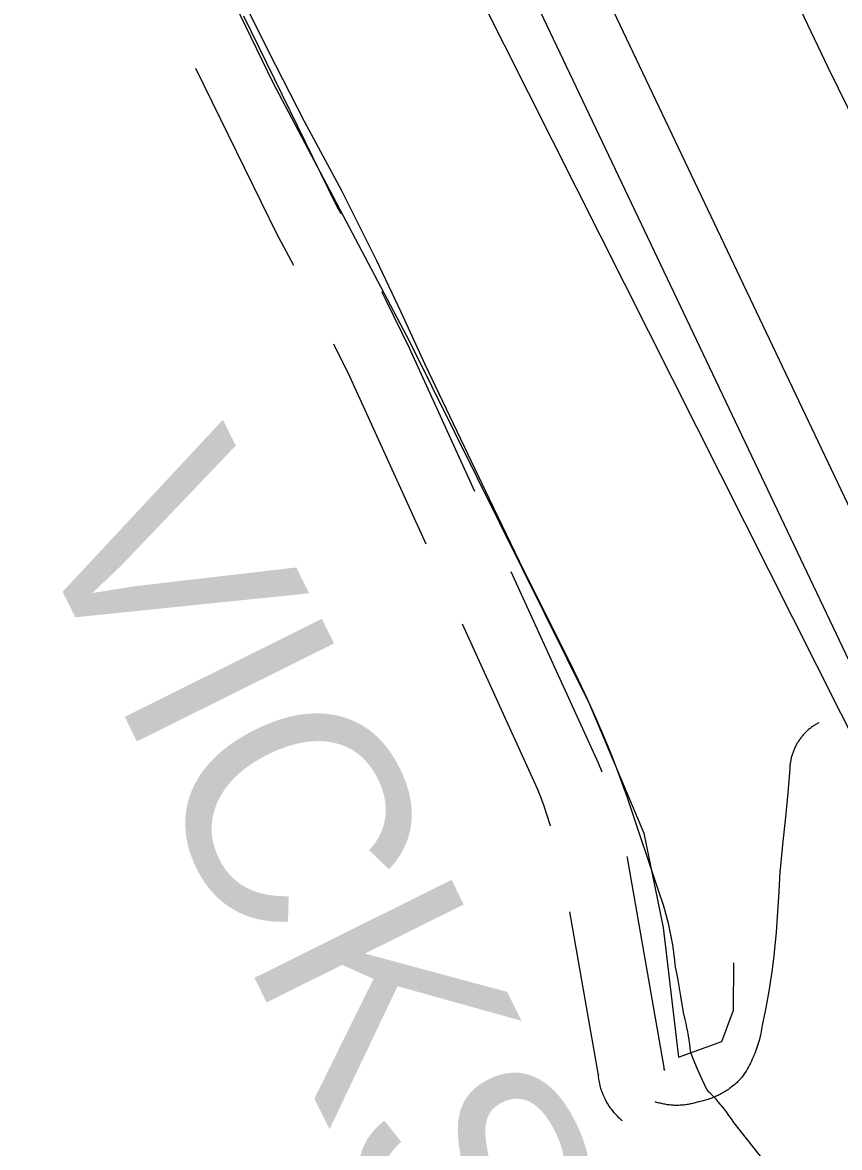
# Model space of a CAD drawing. Extents: x 3172231 to 3210228, y 940198 to 965780.
# Drawn here: x 3187926 to 3188297, y 948224 to 948735 of the extents above; entities that cross this region are included whole.
import ezdxf

# ---------------------------------------------------------------- set-up
doc = ezdxf.new("R2010")
doc.units = 0
for name, color, linetype in [('V-LEVE-TOET', 7, 'Continuous'), ('V-ROAD-CNTR', 7, 'Continuous'), ('V-SURV-LINE', 7, 'Continuous'), ('V-TOPO-BNDY', 7, 'Continuous'), ('V-TOPO-GNAM-IDEN', 7, 'Continuous'), ('V-TOPO-SHOR', 7, 'Continuous')]:
    doc.layers.add(name, color=color, linetype=linetype)

msp = doc.modelspace()

# ---------------------------------------------------------------- linework, layer by layer
at = {"layer": 'V-LEVE-TOET'}
for points in [[(3188241.747, 948244.78), (3188240.77, 948245.901), (3188239.773, 948247.005), (3188238.759, 948248.092), (3188237.729, 948249.161), (3188236.68, 948250.214), (3188236.602, 948250.292), (3188236.602, 948250.292), (3188234.466, 948254.9), (3188232.41, 948259.546), (3188230.434, 948264.226), (3188229.279, 948267.069), (3188229.279, 948267.069), (3188229.06, 948268.963), (3188228.812, 948270.858), (3188228.535, 948272.748), (3188228.23, 948274.636), (3188227.898, 948276.52), (3188227.538, 948278.398), (3188227.149, 948280.272), (3188226.733, 948282.14), (3188226.289, 948284.002), (3188226.178, 948284.448), (3188226.178, 948284.448), (3188224.826, 948292.638), (3188223.378, 948300.812), (3188222.258, 948306.759), (3188222.258, 948306.759), (3188222.029, 948309.071), (3188221.758, 948311.379), (3188221.447, 948313.681), (3188221.097, 948315.979), (3188220.706, 948318.271), (3188220.274, 948320.554), (3188219.805, 948322.83), (3188219.295, 948325.097), (3188218.744, 948327.356), (3188218.156, 948329.604), (3188217.527, 948331.841), (3188216.862, 948334.067), (3188216.155, 948336.283), (3188215.731, 948337.551), (3188215.731, 948337.551), (3188200.437, 948383.283), (3188200.437, 948383.283), (3188197.137, 948392.255), (3188193.68, 948401.17), (3188190.072, 948410.021), (3188186.31, 948418.811), (3188182.394, 948427.534), (3188178.329, 948436.186), (3188174.499, 948443.998), (3188174.499, 948443.998), (3188151.508, 948490.073), (3188137.889, 948518.297), (3188137.889, 948518.295), (3188108.461, 948579.796), (3188108.461, 948579.796), (3188097.793, 948603.266), (3188086.715, 948626.548), (3188075.236, 948649.633), (3188070.782, 948658.329), (3188070.782, 948658.329), (3188053.908, 948689.774), (3188037.586, 948721.506), (3188021.816, 948753.518)], [(3188277.763, 948743.354), (3188291.337, 948714.788), (3188305.407, 948686.462)], [(3188261.037, 948220.059), (3188248.878, 948235.267), (3188248.878, 948235.267), (3188248.057, 948236.506), (3188247.215, 948237.733), (3188246.351, 948238.944), (3188245.47, 948240.142), (3188244.567, 948241.323), (3188243.645, 948242.493), (3188242.705, 948243.644), (3188241.747, 948244.78)]]:
    msp.add_lwpolyline(points, dxfattribs=at)
at = {"layer": 'V-ROAD-CNTR'}
for points in [[(3188070.437, 948647.925), (3188068.73, 948651.127), (3188068.245, 948652.018), (3188026.294, 948737.651)], [(3188048.987, 948624.389), (3188042.318, 948636.899), (3188041.587, 948638.242), (3188004.503, 948713.941)], [(3188131.181, 948521.834), (3188101.526, 948586.913), (3188090.936, 948608.57), (3188088.946, 948612.467)], [(3188109.083, 948497.979), (3188074.396, 948574.101), (3188067.215, 948588.787)], [(3188188.987, 948394.334), (3188187.396, 948398.467), (3188147.767, 948485.435)], [(3188165.67, 948369.995), (3188165.497, 948370.559), (3188164.134, 948374.743), (3188162.695, 948378.907), (3188161.187, 948383.042), (3188159.722, 948386.849), (3188125.669, 948461.58)], [(3188287.507, 948416.886), (3188287.126, 948416.681), (3188286.746, 948416.47), (3188286.371, 948416.253), (3188286, 948416.03), (3188285.633, 948415.799), (3188285.269, 948415.563), (3188284.911, 948415.319), (3188284.556, 948415.07), (3188284.206, 948414.814), (3188283.86, 948414.551), (3188283.518, 948414.285), (3188283.182, 948414.011), (3188282.85, 948413.732), (3188282.525, 948413.445), (3188282.203, 948413.155), (3188281.886, 948412.858), (3188281.576, 948412.557), (3188281.269, 948412.249), (3188280.97, 948411.936), (3188280.675, 948411.619), (3188280.384, 948411.295), (3188280.102, 948410.967), (3188279.823, 948410.634), (3188279.553, 948410.296), (3188279.287, 948409.954), (3188279.027, 948409.608), (3188278.773, 948409.255), (3188278.525, 948408.899), (3188278.283, 948408.538), (3188278.05, 948408.174), (3188277.82, 948407.805), (3188277.599, 948407.433), (3188277.382, 948407.058), (3188277.173, 948406.677), (3188276.972, 948406.294), (3188276.776, 948405.907), (3188276.587, 948405.516), (3188276.405, 948405.122), (3188276.231, 948404.725), (3188276.063, 948404.324), (3188275.901, 948403.922), (3188275.748, 948403.517), (3188275.6, 948403.107), (3188275.461, 948402.698), (3188275.33, 948402.284), (3188275.203, 948401.868), (3188275.086, 948401.45), (3188274.976, 948401.031), (3188274.871, 948400.611), (3188274.777, 948400.187), (3188274.687, 948399.761), (3188274.607, 948399.335), (3188274.533, 948398.907), (3188274.468, 948398.479), (3188274.408, 948398.049), (3188274.357, 948397.616), (3188274.314, 948397.184), (3188274.277, 948396.752), (3188274.249, 948396.318), (3188274.238, 948396.099), (3188273.319, 948385.003), (3188272.305, 948373.931), (3188271.193, 948362.891), (3188269.983, 948351.883), (3188269.69, 948349.341), (3188269.69, 948349.341), (3188269.284, 948340.143), (3188268.735, 948330.944), (3188268.043, 948321.744), (3188267.208, 948312.545), (3188266.935, 948309.845), (3188266.935, 948309.845), (3188266.298, 948304.871), (3188265.579, 948299.913), (3188264.783, 948294.971), (3188263.908, 948290.047), (3188262.954, 948285.142), (3188261.922, 948280.26), (3188261.762, 948279.535), (3188261.762, 948279.535), (3188261.621, 948278.593), (3188261.465, 948277.653), (3188261.293, 948276.715), (3188261.105, 948275.781), (3188260.9, 948274.851), (3188260.681, 948273.925), (3188260.445, 948273.002), (3188260.193, 948272.084), (3188259.927, 948271.171), (3188259.644, 948270.262), (3188259.345, 948269.358), (3188259.032, 948268.461), (3188258.704, 948267.568), (3188258.36, 948266.682), (3188258, 948265.803), (3188257.627, 948264.929), (3188257.238, 948264.062), (3188256.835, 948263.202), (3188256.417, 948262.35), (3188255.983, 948261.506)], [(3188217.531, 948259.06), (3188217.384, 948259.184), (3188217.432, 948259.143), (3188217.338, 948259.229), (3188217.371, 948259.197), (3188217.375, 948259.193), (3188217.351, 948259.218), (3188217.355, 948259.214), (3188217.374, 948259.192), (3188217.365, 948259.204), (3188217.365, 948259.203), (3188217.382, 948259.181), (3188217.311, 948259.274), (3188217.348, 948259.222), (3188217.303, 948259.285), (3188217.303, 948259.286), (3188217.338, 948259.233), (3188217.337, 948259.233), (3188217.301, 948259.294), (3188217.302, 948259.292), (3188217.292, 948259.31), (3188217.282, 948259.328), (3188217.284, 948259.324), (3188217.308, 948259.276), (3188217.265, 948259.369), (3188217.315, 948259.25), (3188217.249, 948259.415), (3188217.27, 948259.359), (3188217.266, 948259.372), (3188217.26, 948259.388), (3188217.259, 948259.393), (3188217.268, 948259.361), (3188217.261, 948259.385), (3188217.252, 948259.424), (3188217.265, 948259.365), (3188217.237, 948259.504), (3188217.245, 948259.455), (3188217.248, 948259.437), (3188217.249, 948259.431), (3188217.247, 948259.448), (3188217.243, 948259.485), (3188217.244, 948259.481), (3188217.185, 948260.353), (3188200.562, 948355.562), (3188200.449, 948356.047)], [(3188198.227, 948236.096), (3188197.96, 948236.32), (3188197.502, 948236.713), (3188196.802, 948237.357), (3188196.381, 948237.761), (3188195.995, 948238.147), (3188195.643, 948238.51), (3188195.269, 948238.908), (3188194.89, 948239.33), (3188194.547, 948239.724), (3188194.199, 948240.139), (3188193.842, 948240.583), (3188193.253, 948241.342), (3188192.902, 948241.832), (3188192.635, 948242.211), (3188192.331, 948242.658), (3188192.002, 948243.161), (3188191.721, 948243.619), (3188191.477, 948244.022), (3188191.206, 948244.49), (3188190.954, 948244.944), (3188190.71, 948245.4), (3188190.462, 948245.884), (3188190.2, 948246.418), (3188189.793, 948247.305), (3188189.535, 948247.92), (3188189.203, 948248.759), (3188188.998, 948249.321), (3188188.826, 948249.816), (3188188.664, 948250.316), (3188188.505, 948250.829), (3188188.348, 948251.377), (3188188.217, 948251.873), (3188188.094, 948252.358), (3188187.959, 948252.941), (3188187.769, 948253.862), (3188187.667, 948254.441), (3188187.578, 948254.991), (3188187.503, 948255.533), (3188187.439, 948256.048), (3188187.387, 948256.549), (3188187.336, 948257.093), (3188187.359, 948256.757), (3188174.396, 948331.006)], [(3188255.983, 948261.506), (3188255.536, 948260.669), (3188255.075, 948259.839), (3188254.6, 948259.02), (3188254.111, 948258.207), (3188253.607, 948257.404), (3188253.091, 948256.612), (3188252.687, 948256.012), (3188252.286, 948255.561), (3188251.874, 948255.117), (3188251.459, 948254.68), (3188251.033, 948254.252), (3188250.6, 948253.831), (3188250.16, 948253.417), (3188249.712, 948253.011), (3188249.257, 948252.612), (3188248.796, 948252.221), (3188248.329, 948251.838), (3188247.854, 948251.465), (3188247.373, 948251.098), (3188246.885, 948250.74), (3188246.39, 948250.39), (3188245.89, 948250.05), (3188245.384, 948249.718), (3188244.872, 948249.395), (3188244.356, 948249.079), (3188243.832, 948248.774), (3188243.303, 948248.477), (3188242.771, 948248.19), (3188242.232, 948247.912), (3188241.69, 948247.644), (3188241.141, 948247.383), (3188240.59, 948247.134), (3188240.033, 948246.892), (3188239.472, 948246.663), (3188238.908, 948246.441), (3188238.339, 948246.23), (3188237.768, 948246.028), (3188237.192, 948245.837), (3188236.613, 948245.655), (3188236.031, 948245.483), (3188235.445, 948245.321), (3188234.857, 948245.17), (3188234.268, 948245.028), (3188233.676, 948244.897), (3188233.08, 948244.776), (3188232.744, 948244.713), (3188232.238, 948244.547), (3188231.732, 948244.389), (3188231.222, 948244.242), (3188230.71, 948244.103), (3188230.196, 948243.971), (3188229.68, 948243.851), (3188229.162, 948243.738), (3188228.64, 948243.636), (3188228.117, 948243.541), (3188227.595, 948243.455), (3188227.069, 948243.38), (3188226.543, 948243.314), (3188226.016, 948243.257), (3188225.488, 948243.208), (3188224.957, 948243.169), (3188224.429, 948243.138), (3188223.899, 948243.117), (3188223.368, 948243.107), (3188222.838, 948243.105), (3188222.307, 948243.111), (3188221.777, 948243.128), (3188221.246, 948243.154), (3188220.716, 948243.189), (3188220.188, 948243.234), (3188219.659, 948243.287), (3188219.133, 948243.349), (3188218.609, 948243.423), (3188218.084, 948243.502), (3188217.56, 948243.593), (3188217.04, 948243.693), (3188216.52, 948243.801), (3188216.004, 948243.918), (3188215.487, 948244.045), (3188214.975, 948244.18), (3188214.463, 948244.324), (3188213.956, 948244.477), (3188213.452, 948244.639), (3188213.065, 948244.77)]]:
    msp.add_lwpolyline(points, dxfattribs=at)
at = {"layer": 'V-SURV-LINE'}
for points in [[(3188166.009, 948799.161), (3188747.802, 947576.366)], [(3188720.714, 947563.473), (3188138.921, 948786.267)]]:
    msp.add_lwpolyline(points, dxfattribs=at)
at = {"layer": 'V-TOPO-BNDY'}
msp.add_line((3188711.943, 947598.102), (3187098.67, 950801.485), dxfattribs=at)
at = {"layer": 'V-TOPO-SHOR'}
msp.add_lwpolyline([(3187929.339, 948934.543), (3188039.347, 948707.784), (3188101.473, 948589.929), (3188183.101, 948425.658), (3188207.923, 948366.745), (3188216.734, 948323.923), (3188223.722, 948265.055), (3188243.356, 948272.14), (3188248.741, 948286.393), (3188248.794, 948307.793)], dxfattribs=at)

# ---------------------------------------------------------------- texts
at = {"layer": 'V-TOPO-GNAM-IDEN'}
msp.add_text('VICKSBURG', height=99.9998, rotation=296.42945, dxfattribs=at).set_placement((3187926.985, 948510.445))

doc.saveas('drawing.dxf')
